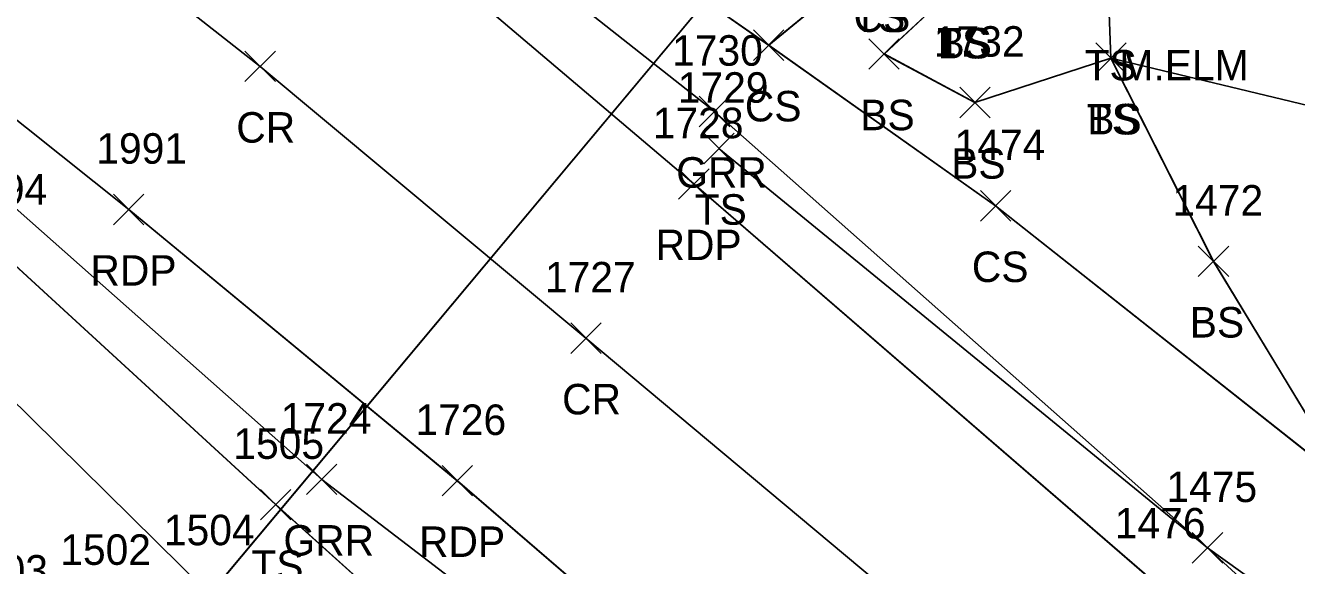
# Model space of a CAD drawing. Extents: x 1415642 to 1422021, y 544543 to 547232.
# Drawn here: x 1416123.6 to 1416207, y 546804.9 to 546840.3 of the extents above; entities that cross this region are included whole.
import ezdxf

# ---------------------------------------------------------------- set-up
doc = ezdxf.new("R2010")
doc.units = 0
for name, color, linetype in [('DCP', 7, 'Continuous'), ('L_A', 7, 'Continuous'), ('L_C', 7, 'Continuous'), ('L_I', 7, 'Continuous'), ('L_TIC', 7, 'Continuous'), ('LELB', 7, 'Continuous'), ('P_A', 7, 'Continuous'), ('P_I', 7, 'Continuous'), ('P_TIC', 7, 'Continuous'), ('PET', 7, 'Continuous'), ('PRC', 7, 'Continuous'), ('R_A', 7, 'Continuous'), ('R_I', 7, 'Continuous'), ('R_TIC', 7, 'Continuous'), ('RGR', 7, 'Continuous')]:
    doc.layers.add(name, color=color, linetype=linetype)

msp = doc.modelspace()

# ---------------------------------------------------------------- linework, layer by layer
at = {"layer": 'DCP'}
for points in [[(1416130.863, 546797.224), (1416174.435, 546849.379)], [(1416130.871, 546797.224), (1416174.434, 546849.38)]]:
    msp.add_lwpolyline(points, dxfattribs=at)
at = {"layer": 'L_TIC'}
for points in [[(1416171.351, 546838.033), (1416173.351, 546840.033)], [(1416173.351, 546838.033), (1416171.351, 546840.033)], [(1416171.351, 546838.033), (1416173.351, 546840.033)], [(1416173.351, 546838.033), (1416171.351, 546840.033)], [(1416178.92, 546837.455), (1416180.92, 546839.455)], [(1416180.92, 546837.455), (1416178.92, 546839.455)], [(1416193.801, 546837.18), (1416195.801, 546839.18)], [(1416195.801, 546837.18), (1416193.801, 546839.18)], [(1416193.801, 546837.18), (1416195.801, 546839.18)], [(1416195.801, 546837.18), (1416193.801, 546839.18)], [(1416184.88, 546834.278), (1416186.88, 546836.278)], [(1416186.88, 546834.278), (1416184.88, 546836.278)], [(1416168.095, 546831.258), (1416170.095, 546833.258)], [(1416170.095, 546831.258), (1416168.095, 546833.258)], [(1416186.236, 546827.498), (1416188.236, 546829.498)], [(1416188.236, 546827.498), (1416186.236, 546829.498)], [(1416200.524, 546823.858), (1416202.524, 546825.858)], [(1416202.524, 546823.858), (1416200.524, 546825.858)], [(1416139.022, 546807.899), (1416141.022, 546809.899)], [(1416141.022, 546807.899), (1416139.022, 546809.899)], [(1416200.13, 546805.067), (1416202.13, 546807.067)], [(1416202.13, 546805.067), (1416200.13, 546807.067)]]:
    msp.add_lwpolyline(points, dxfattribs=at)
at = {"layer": 'LELB'}
for points in [[(1416210.449, 546810.143), (1416187.238, 546828.497), (1416172.356, 546839.03), (1416162.908, 546845.636), (1416145.696, 546861.763), (1416125.163, 546875.536), (1416093.403, 546901.435), (1416075.184, 546919.901), (1416045.659, 546942.323), (1416039.773, 546946.289), (1416015.879, 546971.975), (1415979.907, 546993.699), (1415946.506, 547018.197), (1415914.221, 547042.269), (1415877.244, 547066.677), (1415845.5, 547087.741)], [(1416210.45, 546810.142), (1416187.236, 546828.498), (1416172.351, 546839.033), (1416162.906, 546845.637), (1416145.693, 546861.764), (1416125.164, 546875.535), (1416093.403, 546901.434), (1416075.185, 546919.898), (1416045.659, 546942.323), (1416039.768, 546946.292), (1416015.881, 546971.972), (1415979.908, 546993.697), (1415946.504, 547018.199), (1415914.218, 547042.271), (1415877.246, 547066.675), (1415845.502, 547087.738)], [(1416200.694, 546756.248), (1416177.762, 546767.627), (1416166.716, 546775.569), (1416158.935, 546780.739), (1416149.801, 546790.949), (1416145.272, 546792.192), (1416135.468, 546803.236), (1416119.087, 546819.378), (1416087.86, 546845.733), (1416058.665, 546867.921), (1416017.628, 546898.154), (1415975.94, 546926.543), (1415961.595, 546937.345), (1415930.25, 546967.219), (1415904.852, 546987.603), (1415883.271, 547005.704), (1415850.565, 547030.986), (1415821.695, 547055.022)], [(1416200.693, 546756.248), (1416177.767, 546767.627), (1416166.721, 546775.569), (1416158.934, 546780.74), (1416149.8, 546790.95), (1416145.276, 546792.192), (1416135.472, 546803.236), (1416119.093, 546819.378), (1416087.867, 546845.733), (1416058.671, 546867.922), (1416017.634, 546898.156), (1415975.945, 546926.545), (1415961.601, 546937.344), (1415930.254, 546967.222), (1415904.858, 546987.603), (1415883.277, 547005.702), (1415850.567, 547030.985), (1415821.696, 547055.021)], [(1416413.882, 546519.843), (1416385.726, 546558.116), (1416356.85, 546595.361), (1416336.823, 546621.392), (1416300.662, 546661.663), (1416278.224, 546684.246), (1416249.881, 546714.04), (1416230.928, 546728.898), (1416221.865, 546737.504), (1416200.694, 546756.248), (1416176.241, 546778.441), (1416157.265, 546793.381), (1416140.022, 546808.899), (1416121.837, 546825.579), (1416090.197, 546848.701), (1416061.673, 546872.281), (1416021.031, 546902.963), (1415979.271, 546932.569), (1415964.603, 546940.587)], [(1416413.884, 546519.844), (1416385.728, 546558.116), (1416356.852, 546595.36), (1416336.82, 546621.395), (1416300.66, 546661.664), (1416278.224, 546684.247), (1416249.882, 546714.042), (1416230.932, 546728.902), (1416221.869, 546737.507), (1416200.693, 546756.248), (1416176.244, 546778.441), (1416157.263, 546793.382), (1416140.028, 546808.899), (1416121.84, 546825.578), (1416090.206, 546848.702), (1416061.679, 546872.28), (1416021.037, 546902.959), (1415979.278, 546932.566), (1415964.61, 546940.586)], [(1416225.048, 546830.585), (1416212.797, 546833.843), (1416194.801, 546838.18), (1416194.662, 546841.719), (1416184.984, 546843.165), (1416179.483, 546844.903), (1416167.887, 546851.572), (1416170.548, 546858.498), (1416166.265, 546865.71), (1416168.887, 546872.01), (1416167.385, 546871.708), (1416162.57, 546875.357), (1416165.046, 546879.987), (1416171.514, 546876.268)], [(1416225.049, 546830.584), (1416212.797, 546833.845), (1416194.799, 546838.183), (1416194.662, 546841.718), (1416184.984, 546843.165), (1416179.486, 546844.901), (1416167.885, 546851.573), (1416170.55, 546858.497), (1416166.265, 546865.71), (1416168.891, 546872.009), (1416167.387, 546871.708), (1416162.572, 546875.356), (1416165.05, 546879.986), (1416171.516, 546876.267)], [(1416307.151, 546711.363), (1416298.601, 546718.219), (1416262.672, 546753.939), (1416226.79, 546787.66), (1416210.45, 546810.142), (1416201.524, 546824.858), (1416194.801, 546838.18), (1416185.88, 546835.278), (1416179.92, 546838.455), (1416184.984, 546843.165), (1416189.856, 546849.7)], [(1416307.151, 546711.363), (1416298.6, 546718.221), (1416262.673, 546753.94), (1416226.789, 546787.661), (1416210.449, 546810.143), (1416201.526, 546824.856), (1416194.799, 546838.183), (1416185.88, 546835.279), (1416179.923, 546838.454), (1416184.984, 546843.165), (1416189.857, 546849.7)], [(1416172.351, 546839.033), (1416179.483, 546844.903)], [(1416172.356, 546839.03), (1416179.486, 546844.901)], [(1416462.637, 546496.106), (1416437.869, 546538.894), (1416411.185, 546576.818), (1416382.17, 546614.169), (1416360.798, 546639.39), (1416323.65, 546683.154), (1416301.526, 546707.034), (1416273.599, 546735.692), (1416258.67, 546751.216), (1416224.403, 546784.737), (1416201.129, 546806.068), (1416169.095, 546832.259)], [(1416462.638, 546496.106), (1416437.867, 546538.894), (1416411.186, 546576.815), (1416382.171, 546614.167), (1416360.798, 546639.389), (1416323.652, 546683.15), (1416301.526, 546707.033), (1416273.599, 546735.692), (1416258.671, 546751.217), (1416224.406, 546784.736), (1416201.13, 546806.067), (1416169.095, 546832.258)]]:
    msp.add_lwpolyline(points, dxfattribs=at)
at = {"layer": 'P_TIC'}
for points in [[(1416138.011, 546836.641), (1416140.011, 546838.641)], [(1416140.011, 546836.641), (1416138.011, 546838.641)], [(1416166.448, 546828.933), (1416168.448, 546830.933)], [(1416168.448, 546828.933), (1416166.448, 546830.933)], [(1416129.391, 546827.26), (1416131.391, 546829.26)], [(1416131.391, 546827.26), (1416129.391, 546829.26)], [(1416159.375, 546818.817), (1416161.375, 546820.817)], [(1416161.375, 546818.817), (1416159.375, 546820.817)], [(1416150.938, 546809.468), (1416152.938, 546811.468)], [(1416152.938, 546809.468), (1416150.938, 546811.468)]]:
    msp.add_lwpolyline(points, dxfattribs=at)
at = {"layer": 'PET'}
for points in [[(1416435.563, 546537.442), (1416408.528, 546574.614), (1416379.536, 546611.972), (1416358.622, 546637.855), (1416320.381, 546681.179), (1416299.042, 546704.617), (1416270.685, 546734.261), (1416256.103, 546749.208), (1416221.421, 546781.441), (1416197.799, 546803.681), (1416167.448, 546829.933), (1416146.9, 546847.388), (1416116.659, 546870.722), (1416088.418, 546892.718), (1416062.975, 546911.586), (1416031.597, 546935.612), (1415998.083, 546959.727), (1415969.063, 546981.933), (1415936.644, 547006.92)], [(1416435.563, 546537.443), (1416408.525, 546574.617), (1416379.538, 546611.971), (1416358.625, 546637.853), (1416320.385, 546681.177), (1416299.042, 546704.618), (1416270.685, 546734.26), (1416256.103, 546749.208), (1416221.419, 546781.443), (1416197.796, 546803.683), (1416167.448, 546829.934), (1416146.904, 546847.385), (1416116.661, 546870.719), (1416088.424, 546892.716), (1416062.98, 546911.583), (1416031.598, 546935.612), (1415998.082, 546959.728), (1415969.067, 546981.931), (1415936.645, 547006.919)], [(1416417.68, 546520.981), (1416388.905, 546560.279), (1416359.402, 546597.755), (1416339.061, 546622.925), (1416303.08, 546664.448), (1416282.373, 546687.647), (1416253.579, 546717.162), (1416237.442, 546733.279), (1416206.507, 546762.172), (1416181.87, 546784.669), (1416151.939, 546810.468), (1416130.393, 546828.258), (1416101.488, 546851.338), (1416072.778, 546874.033), (1416047.412, 546892.82), (1416017.808, 546915.589), (1415982.207, 546942.388), (1415954.402, 546964.563)], [(1416417.681, 546520.98), (1416388.901, 546560.28), (1416359.402, 546597.754), (1416339.064, 546622.922), (1416303.081, 546664.446), (1416282.373, 546687.645), (1416253.578, 546717.161), (1416237.438, 546733.276), (1416206.505, 546762.172), (1416181.865, 546784.67), (1416151.938, 546810.468), (1416130.391, 546828.26), (1416101.487, 546851.339), (1416072.775, 546874.033), (1416047.413, 546892.82), (1416017.81, 546915.588), (1415982.209, 546942.387), (1415954.403, 546964.562)]]:
    msp.add_lwpolyline(points, dxfattribs=at)
at = {"layer": 'PRC'}
for points in [[(1416425.288, 546532.234), (1416399.161, 546568.171), (1416370.345, 546605.004), (1416349.982, 546630.027), (1416312.548, 546673.444), (1416291.212, 546696.631), (1416262.577, 546725.994), (1416246.66, 546742.064), (1416214.678, 546772.43), (1416190.398, 546794.673), (1416160.375, 546819.817), (1416139.011, 546837.641), (1416109.604, 546860.715), (1416080.506, 546883.128), (1416051.443, 546902.011), (1416024.837, 546926.071), (1415989.925, 546951.674), (1415962.462, 546973.184)], [(1416425.286, 546532.236), (1416399.162, 546568.17), (1416370.346, 546605.004), (1416349.983, 546630.026), (1416312.547, 546673.445), (1416291.213, 546696.629), (1416262.577, 546725.99), (1416246.657, 546742.061), (1416214.674, 546772.431), (1416190.398, 546794.673), (1416160.375, 546819.819), (1416139.01, 546837.645), (1416109.605, 546860.711), (1416080.506, 546883.127), (1416051.448, 546902.009), (1416024.838, 546926.071), (1415989.923, 546951.676), (1415962.462, 546973.184)]]:
    msp.add_lwpolyline(points, dxfattribs=at)
at = {"layer": 'R_TIC'}
for points in [[(1416167.801, 546833.687), (1416169.801, 546835.687)], [(1416169.801, 546833.687), (1416167.801, 546835.687)], [(1416142.047, 546809.554), (1416144.047, 546811.554)], [(1416144.047, 546809.554), (1416142.047, 546811.554)], [(1416200.13, 546805.067), (1416202.13, 546807.067)], [(1416202.13, 546805.067), (1416200.13, 546807.067)]]:
    msp.add_lwpolyline(points, dxfattribs=at)
at = {"layer": 'RGR'}
for points in [[(1415969.74, 546941.991), (1415991.65, 546929.206), (1416016.293, 546910.927), (1416041.472, 546892.175), (1416068.823, 546871.247), (1416092.52, 546852.681), (1416119.854, 546831.078), (1416143.047, 546810.554), (1416160.126, 546797.47)], [(1415969.746, 546941.992), (1415991.655, 546929.211), (1416016.298, 546910.93), (1416041.479, 546892.177), (1416068.83, 546871.248), (1416092.523, 546852.679), (1416119.858, 546831.078), (1416143.049, 546810.554), (1416160.127, 546797.47)], [(1416226.79, 546787.66), (1416201.13, 546806.067), (1416168.801, 546834.687), (1416149.29, 546850.099), (1416119.316, 546873.14), (1416091.473, 546896.231), (1416072.683, 546914.463)], [(1416226.789, 546787.661), (1416201.129, 546806.068), (1416168.806, 546834.683), (1416149.293, 546850.097), (1416119.319, 546873.137), (1416091.474, 546896.23), (1416072.684, 546914.463)]]:
    msp.add_lwpolyline(points, dxfattribs=at)

# ---------------------------------------------------------------- texts
at = {"layer": 'L_A'}
for s, p in [('TS', (1416177.892, 546839.903)), ('CS', (1416177.924, 546839.903)), ('TS', (1416183.393, 546838.165)), ('BS', (1416183.425, 546838.165)), ('TS', (1416193.071, 546836.719)), ('CS', (1416170.792, 546834.033)), ('CS', (1416170.792, 546834.033)), ('BS', (1416178.361, 546833.455)), ('TS', (1416193.211, 546833.18)), ('BS', (1416193.242, 546833.18)), ('BS', (1416184.321, 546830.278)), ('TS', (1416167.504, 546827.258)), ('CS', (1416185.677, 546823.498)), ('BS', (1416199.965, 546819.858)), ('TS', (1416138.431, 546803.899))]:
    msp.add_text(s, height=2, dxfattribs=at).set_placement(p)
at = {"layer": 'L_C'}
msp.add_text('M.ELM', height=2, dxfattribs=at).set_placement((1416195.357, 546836.717))
at = {"layer": 'L_I'}
for s, p in [('1732', (1416183.187, 546838.278)), ('1729', (1416166.394, 546835.258)), ('1474', (1416184.544, 546831.498)), ('1694', (1416119.097, 546828.579)), ('1472', (1416198.831, 546827.858)), ('1505', (1416137.25, 546811.899)), ('1475', (1416198.437, 546809.067)), ('1504', (1416132.696, 546806.236)), ('1502', (1416125.9, 546804.948)), ('1503', (1416119.145, 546803.589))]:
    msp.add_text(s, height=2, dxfattribs=at).set_placement(p)
at = {"layer": 'P_A'}
for s, p in [('CR', (1416137.444, 546832.641)), ('RDP', (1416164.937, 546824.933)), ('RDP', (1416127.879, 546823.26)), ('CR', (1416158.808, 546814.817)), ('RDP', (1416149.426, 546805.468))]:
    msp.add_text(s, height=2, dxfattribs=at).set_placement(p)
at = {"layer": 'P_I'}
for s, p in [('1728', (1416164.755, 546832.933)), ('1991', (1416128.265, 546831.26)), ('1727', (1416157.682, 546822.817)), ('1726', (1416149.19, 546813.468)), ('1476', (1416195.051, 546806.681))]:
    msp.add_text(s, height=2, dxfattribs=at).set_placement(p)
at = {"layer": 'R_A'}
for p in [(1416166.289, 546829.687), (1416140.535, 546805.554)]:
    msp.add_text('GRR', height=2, dxfattribs=at).set_placement(p)
at = {"layer": 'R_I'}
for s, p in [('1730', (1416166.021, 546837.687)), ('1724', (1416140.354, 546813.554)), ('1475', (1416198.437, 546809.067))]:
    msp.add_text(s, height=2, dxfattribs=at).set_placement(p)

doc.saveas('drawing.dxf')
